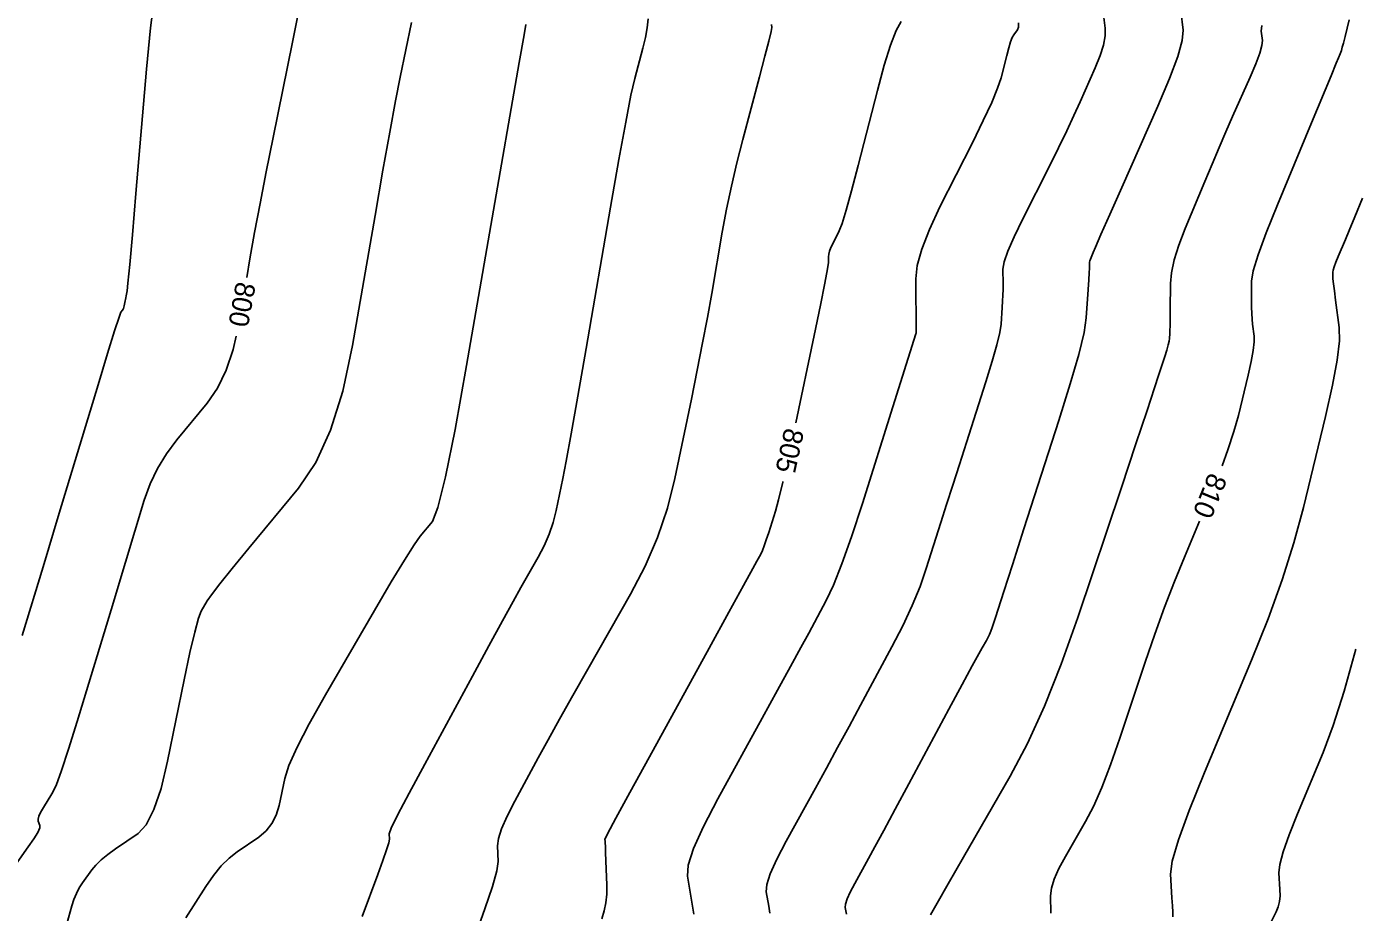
# Model space of a CAD drawing. Extents: x 2082232 to 2083549, y 592624 to 593832.
# Drawn here: x 2083116.24 to 2083162.97, y 593624.56 to 593655.72 of the extents above; entities that cross this region are included whole.
import ezdxf

# ---------------------------------------------------------------- set-up
doc = ezdxf.new("R2010")
doc.units = 0
doc.layers.add('DT_X_Contour_Major', color=7, linetype='Continuous')
doc.layers.add('DT_X_Contour_Minor', color=7, linetype='Continuous')

msp = doc.modelspace()

# ---------------------------------------------------------------- linework, layer by layer
at = {"layer": 'DT_X_Contour_Major'}
for points in [[(2083125.822, 593656.282), (2083125.597, 593655.169), (2083124.914, 593651.82), (2083124.671, 593650.611), (2083124.454, 593649.495), (2083124.262, 593648.473), (2083124.097, 593647.545), (2083123.984, 593646.896)], [(2083146.995, 593655.893), (2083146.821, 593655.574), (2083146.624, 593655.063), (2083146.404, 593654.361), (2083146.162, 593653.467), (2083145.485, 593650.828), (2083145.253, 593649.942), (2083145.065, 593649.264), (2083144.919, 593648.792), (2083144.817, 593648.528), (2083144.601, 593648.101), (2083144.53, 593647.95), (2083144.48, 593647.821), (2083144.45, 593647.711), (2083144.44, 593647.623), (2083144.441, 593647.413), (2083144.409, 593647.194), (2083144.315, 593646.694), (2083144.157, 593645.913), (2083143.936, 593644.85), (2083143.289, 593641.773)], [(2083162.758, 593655.957), (2083162.608, 593655.37), (2083162.548, 593655.137), (2083162.512, 593654.988), (2083162.498, 593654.932), (2083162.48, 593654.875), (2083162.461, 593654.819), (2083162.439, 593654.763), (2083162.377, 593654.612), (2083162.3, 593654.427), (2083162.116, 593653.985), (2083161.429, 593652.331), (2083160.228, 593649.442), (2083159.833, 593648.462), (2083159.551, 593647.689), (2083159.381, 593647.124), (2083159.323, 593646.765), (2083159.317, 593646.085), (2083159.318, 593645.842), (2083159.325, 593645.623), (2083159.337, 593645.427), (2083159.355, 593645.255), (2083159.412, 593644.829), (2083159.414, 593644.623), (2083159.379, 593644.324), (2083159.307, 593643.933), (2083159.198, 593643.45), (2083158.857, 593642.039), (2083158.701, 593641.47), (2083158.489, 593640.824), (2083158.283, 593640.267)], [(2083123.609, 593644.83), (2083123.506, 593644.361), (2083123.261, 593643.629), (2083122.955, 593642.998), (2083122.588, 593642.466), (2083121.527, 593641.183), (2083121.158, 593640.69), (2083120.843, 593640.171), (2083120.584, 593639.629), (2083120.381, 593639.061), (2083119.719, 593636.872), (2083119.214, 593635.203), (2083118.023, 593631.272), (2083117.721, 593630.296), (2083117.472, 593629.547), (2083117.277, 593629.024), (2083117.136, 593628.729), (2083116.833, 593628.243), (2083116.736, 593628.076), (2083116.674, 593627.942), (2083116.646, 593627.838), (2083116.652, 593627.767), (2083116.714, 593627.618), (2083116.705, 593627.529), (2083116.633, 593627.374), (2083116.498, 593627.151), (2083116.298, 593626.862), (2083115.683, 593626.002)], [(2083142.843, 593639.721), (2083142.838, 593639.697), (2083142.687, 593639.069), (2083142.578, 593638.672), (2083142.34, 593637.919), (2083142.256, 593637.661), (2083142.181, 593637.449), (2083142.116, 593637.284), (2083142.06, 593637.165), (2083141.924, 593636.913), (2083141.781, 593636.65), (2083141.453, 593636.054), (2083140.942, 593635.122), (2083140.246, 593633.856), (2083138.144, 593630.034), (2083137.455, 593628.777), (2083136.963, 593627.873), (2083136.67, 593627.322), (2083136.575, 593627.124), (2083136.585, 593627.065), (2083136.59, 593627.006), (2083136.597, 593626.871), (2083136.605, 593626.661), (2083136.616, 593626.376), (2083136.647, 593625.516), (2083136.644, 593625.2), (2083136.614, 593624.898), (2083136.556, 593624.609), (2083136.47, 593624.334)], [(2083157.489, 593638.323), (2083156.959, 593637.056), (2083156.609, 593636.195), (2083156.263, 593635.293), (2083155.921, 593634.35), (2083155.583, 593633.365), (2083154.686, 593630.686), (2083154.359, 593629.749), (2083154.05, 593628.949), (2083153.758, 593628.284), (2083153.485, 593627.756), (2083152.779, 593626.529), (2083152.548, 593626.098), (2083152.383, 593625.723), (2083152.285, 593625.406), (2083152.253, 593625.145), (2083152.257, 593624.526)]]:
    msp.add_lwpolyline(points, dxfattribs=at)
at = {"layer": 'DT_X_Contour_Minor'}
for points in [[(2083120.74, 593656.764), (2083120.605, 593655.672), (2083120.465, 593654.215), (2083120.088, 593649.841), (2083119.962, 593648.397), (2083119.869, 593647.347), (2083119.807, 593646.69), (2083119.777, 593646.426), (2083119.741, 593646.246), (2083119.728, 593646.181), (2083119.716, 593646.121), (2083119.706, 593646.066), (2083119.697, 593646.016), (2083119.675, 593645.89), (2083119.665, 593645.845), (2083119.652, 593645.806), (2083119.635, 593645.772), (2083119.616, 593645.743), (2083119.559, 593645.674), (2083119.493, 593645.495), (2083119.337, 593645.01), (2083119.093, 593644.218), (2083118.759, 593643.119), (2083117.393, 593638.605), (2083116.821, 593636.715), (2083116.089, 593634.295)], [(2083154.092, 593656.317), (2083154.168, 593655.661), (2083154.167, 593655.39), (2083154.11, 593655.067), (2083153.996, 593654.694), (2083153.825, 593654.269), (2083153.294, 593653.068), (2083153.076, 593652.588), (2083152.821, 593652.048), (2083152.529, 593651.448), (2083152.199, 593650.788), (2083151.272, 593648.95), (2083150.968, 593648.322), (2083150.751, 593647.819), (2083150.621, 593647.439), (2083150.579, 593647.183), (2083150.581, 593646.666), (2083150.58, 593646.469), (2083150.575, 593646.265), (2083150.567, 593646.055), (2083150.554, 593645.839), (2083150.517, 593645.253), (2083150.473, 593644.961), (2083150.368, 593644.525), (2083150.202, 593643.944), (2083149.976, 593643.219), (2083149.293, 593641.092), (2083149.045, 593640.318), (2083148.812, 593639.591), (2083148.596, 593638.911), (2083148.395, 593638.277), (2083147.882, 593636.65), (2083147.662, 593636.02), (2083147.387, 593635.351), (2083147.057, 593634.644), (2083146.672, 593633.897), (2083145.573, 593631.853), (2083145.164, 593631.095), (2083144.763, 593630.354), (2083144.368, 593629.631), (2083143.981, 593628.924), (2083142.957, 593627.061), (2083142.625, 593626.426), (2083142.397, 593625.919), (2083142.274, 593625.538), (2083142.255, 593625.285), (2083142.343, 593624.778), (2083142.381, 593624.531)], [(2083156.837, 593656.276), (2083156.917, 593655.588), (2083156.883, 593655.227), (2083156.723, 593654.663), (2083156.437, 593653.894), (2083156.023, 593652.92), (2083154.753, 593650.051), (2083154.333, 593649.102), (2083154.025, 593648.405), (2083153.829, 593647.961), (2083153.746, 593647.77), (2083153.674, 593647.597), (2083153.651, 593647.536), (2083153.634, 593647.482), (2083153.624, 593647.435), (2083153.62, 593647.395), (2083153.619, 593647.298), (2083153.616, 593647.219), (2083153.607, 593647.055), (2083153.592, 593646.806), (2083153.57, 593646.472), (2083153.506, 593645.467), (2083153.428, 593644.958), (2083153.241, 593644.188), (2083152.945, 593643.154), (2083152.54, 593641.858), (2083151.317, 593638.051), (2083150.91, 593636.785), (2083150.607, 593635.843), (2083150.407, 593635.225), (2083150.311, 593634.93), (2083150.193, 593634.577), (2083150.147, 593634.449), (2083150.099, 593634.33), (2083150.047, 593634.22), (2083149.994, 593634.119), (2083149.846, 593633.863), (2083149.732, 593633.656), (2083149.499, 593633.227), (2083149.148, 593632.577), (2083148.679, 593631.705), (2083147.269, 593629.085), (2083146.784, 593628.184), (2083146.385, 593627.445), (2083146.074, 593626.87), (2083145.848, 593626.457), (2083145.363, 593625.575), (2083145.206, 593625.274), (2083145.098, 593625.034), (2083145.039, 593624.853), (2083145.03, 593624.733), (2083145.072, 593624.493)], [(2083129.775, 593655.859), (2083129.384, 593653.943), (2083129.219, 593653.1), (2083129.016, 593652.007), (2083128.775, 593650.665), (2083128.497, 593649.073), (2083127.703, 593644.496), (2083127.361, 593642.895), (2083126.93, 593641.525), (2083126.409, 593640.386), (2083125.8, 593639.479), (2083124.055, 593637.368), (2083123.473, 593636.658), (2083123.034, 593636.113), (2083122.74, 593635.732), (2083122.59, 593635.515), (2083122.382, 593635.157), (2083122.287, 593634.905), (2083122.156, 593634.419), (2083121.989, 593633.698), (2083121.787, 593632.743), (2083121.2, 593629.883), (2083120.97, 593628.919), (2083120.721, 593628.173), (2083120.453, 593627.644), (2083120.164, 593627.332), (2083119.37, 593626.792), (2083119.094, 593626.594), (2083118.862, 593626.404), (2083118.675, 593626.223), (2083118.532, 593626.05), (2083118.211, 593625.6), (2083118.097, 593625.423), (2083117.996, 593625.229), (2083117.908, 593625.017), (2083117.834, 593624.788), (2083117.653, 593624.155)], [(2083133.797, 593655.785), (2083133.735, 593655.431), (2083133.564, 593654.449), (2083133.285, 593652.839), (2083132.897, 593650.602), (2083131.718, 593643.799), (2083131.311, 593641.542), (2083130.975, 593639.875), (2083130.709, 593638.798), (2083130.514, 593638.31), (2083130.089, 593637.795), (2083129.868, 593637.487), (2083129.527, 593636.949), (2083129.064, 593636.181), (2083128.479, 593635.183), (2083126.759, 593632.216), (2083126.185, 593631.197), (2083125.754, 593630.367), (2083125.466, 593629.725), (2083125.321, 593629.272), (2083125.125, 593628.315), (2083125.025, 593627.977), (2083124.872, 593627.68), (2083124.666, 593627.424), (2083124.407, 593627.209), (2083123.645, 593626.691), (2083123.363, 593626.47), (2083123.086, 593626.193), (2083122.814, 593625.861), (2083122.548, 593625.474), (2083121.847, 593624.369)], [(2083138.1, 593655.985), (2083138.068, 593655.678), (2083138.006, 593655.334), (2083137.914, 593654.953), (2083137.63, 593653.886), (2083137.497, 593653.303), (2083137.31, 593652.355), (2083137.069, 593651.041), (2083136.775, 593649.361), (2083135.917, 593644.394), (2083135.625, 593642.712), (2083135.391, 593641.389), (2083135.215, 593640.426), (2083135.098, 593639.822), (2083134.863, 593638.693), (2083134.757, 593638.273), (2083134.617, 593637.859), (2083134.442, 593637.452), (2083134.233, 593637.05), (2083133.629, 593635.989), (2083133.352, 593635.495), (2083132.975, 593634.811), (2083132.497, 593633.937), (2083131.919, 593632.872), (2083130.244, 593629.778), (2083129.695, 593628.754), (2083129.303, 593628.003), (2083129.069, 593627.525), (2083128.993, 593627.32), (2083128.999, 593627.136), (2083128.976, 593627.006), (2083128.9, 593626.756), (2083128.772, 593626.384), (2083128.593, 593625.891), (2083128.044, 593624.414)], [(2083142.442, 593655.789), (2083142.447, 593655.681), (2083142.421, 593655.542), (2083142.34, 593655.207), (2083142.203, 593654.676), (2083142.011, 593653.949), (2083141.426, 593651.747), (2083141.216, 593650.924), (2083141.027, 593650.105), (2083140.857, 593649.29), (2083140.708, 593648.48), (2083140.336, 593646.324), (2083140.186, 593645.486), (2083140.017, 593644.588), (2083139.828, 593643.629), (2083139.62, 593642.611), (2083139.037, 593639.815), (2083138.776, 593638.775), (2083138.429, 593637.75), (2083137.996, 593636.741), (2083137.478, 593635.747), (2083135.982, 593633.118), (2083135.453, 593632.184), (2083134.985, 593631.353), (2083134.581, 593630.624), (2083134.238, 593629.998), (2083133.409, 593628.467), (2083133.138, 593627.939), (2083132.947, 593627.502), (2083132.835, 593627.157), (2083132.802, 593626.903), (2083132.822, 593626.349), (2083132.776, 593626.025), (2083132.622, 593625.469), (2083132.36, 593624.679), (2083131.991, 593623.658)], [(2083151.124, 593655.846), (2083151.122, 593655.696), (2083151.088, 593655.602), (2083150.959, 593655.425), (2083150.907, 593655.33), (2083150.848, 593655.178), (2083150.783, 593654.969), (2083150.711, 593654.703), (2083150.51, 593653.918), (2083150.39, 593653.554), (2083150.183, 593653.052), (2083149.887, 593652.412), (2083149.504, 593651.633), (2083148.363, 593649.371), (2083147.989, 593648.578), (2083147.723, 593647.893), (2083147.563, 593647.316), (2083147.512, 593646.849), (2083147.52, 593644.97), (2083147.52, 593644.918), (2083147.52, 593644.916), (2083147.52, 593644.916), (2083147.519, 593644.913), (2083146.709, 593642.347), (2083145.635, 593638.944), (2083145.253, 593637.774), (2083144.915, 593636.815), (2083144.619, 593636.067), (2083144.366, 593635.531), (2083143.748, 593634.383), (2083143.473, 593633.873), (2083143.108, 593633.204), (2083142.655, 593632.376), (2083142.113, 593631.39), (2083140.55, 593628.548), (2083140.044, 593627.579), (2083139.696, 593626.804), (2083139.508, 593626.223), (2083139.479, 593625.836), (2083139.614, 593625.063), (2083139.661, 593624.777), (2083139.704, 593624.497)], [(2083159.677, 593655.752), (2083159.661, 593655.555), (2083159.699, 593655.223), (2083159.683, 593655.049), (2083159.606, 593654.776), (2083159.468, 593654.405), (2083159.268, 593653.934), (2083158.654, 593652.549), (2083158.421, 593652.017), (2083158.18, 593651.459), (2083157.933, 593650.876), (2083157.678, 593650.268), (2083156.99, 593648.613), (2083156.764, 593648.026), (2083156.601, 593647.508), (2083156.503, 593647.058), (2083156.468, 593646.675), (2083156.461, 593645.748), (2083156.458, 593645.435), (2083156.454, 593645.193), (2083156.451, 593645.021), (2083156.446, 593644.92), (2083156.435, 593644.744), (2083156.421, 593644.655), (2083156.389, 593644.52), (2083156.337, 593644.339), (2083156.266, 593644.112), (2083156.052, 593643.445), (2083155.91, 593643.012), (2083155.644, 593642.211), (2083155.255, 593641.044), (2083154.742, 593639.51), (2083153.209, 593634.929), (2083152.629, 593633.293), (2083152.039, 593631.818), (2083151.439, 593630.505), (2083150.828, 593629.354), (2083149.188, 593626.501), (2083148.649, 593625.562), (2083148.265, 593624.885), (2083148.034, 593624.471)], [(2083163.217, 593649.683), (2083162.947, 593649.027), (2083162.747, 593648.543), (2083162.618, 593648.231), (2083162.368, 593647.63), (2083162.286, 593647.426), (2083162.227, 593647.265), (2083162.191, 593647.147), (2083162.179, 593647.073), (2083162.178, 593646.931), (2083162.184, 593646.839), (2083162.201, 593646.67), (2083162.231, 593646.423), (2083162.273, 593646.099), (2083162.401, 593645.132), (2083162.407, 593644.664), (2083162.328, 593643.986), (2083162.164, 593643.1), (2083161.916, 593642.003), (2083161.141, 593638.799), (2083160.81, 593637.563), (2083160.396, 593636.256), (2083159.899, 593634.88), (2083159.321, 593633.434), (2083157.668, 593629.483), (2083157.128, 593628.148), (2083156.748, 593627.106), (2083156.528, 593626.357), (2083156.468, 593625.901), (2083156.52, 593625.074), (2083156.537, 593624.793), (2083156.55, 593624.568), (2083156.557, 593624.4)], [(2083162.987, 593633.819), (2083162.576, 593632.344), (2083162.194, 593631.133), (2083161.84, 593630.188), (2083160.933, 593628.021), (2083160.638, 593627.282), (2083160.43, 593626.691), (2083160.312, 593626.248), (2083160.282, 593625.952), (2083160.319, 593625.359), (2083160.321, 593625.144), (2083160.299, 593624.942), (2083160.253, 593624.753), (2083160.183, 593624.578), (2083159.965, 593624.128)]]:
    msp.add_lwpolyline(points, dxfattribs=at)

# ---------------------------------------------------------------- texts
at = {"layer": 'DT_X_Contour_Major'}
for s, rotation, p in [('800', 259.7075, (2083123.614, 593646.77)), ('805', 257.7417, (2083142.904, 593641.631)), ('810', 247.7945, (2083157.831, 593640.062))]:
    msp.add_text(s, height=0.7, rotation=rotation, dxfattribs=at).set_placement(p)

doc.saveas('drawing.dxf')
